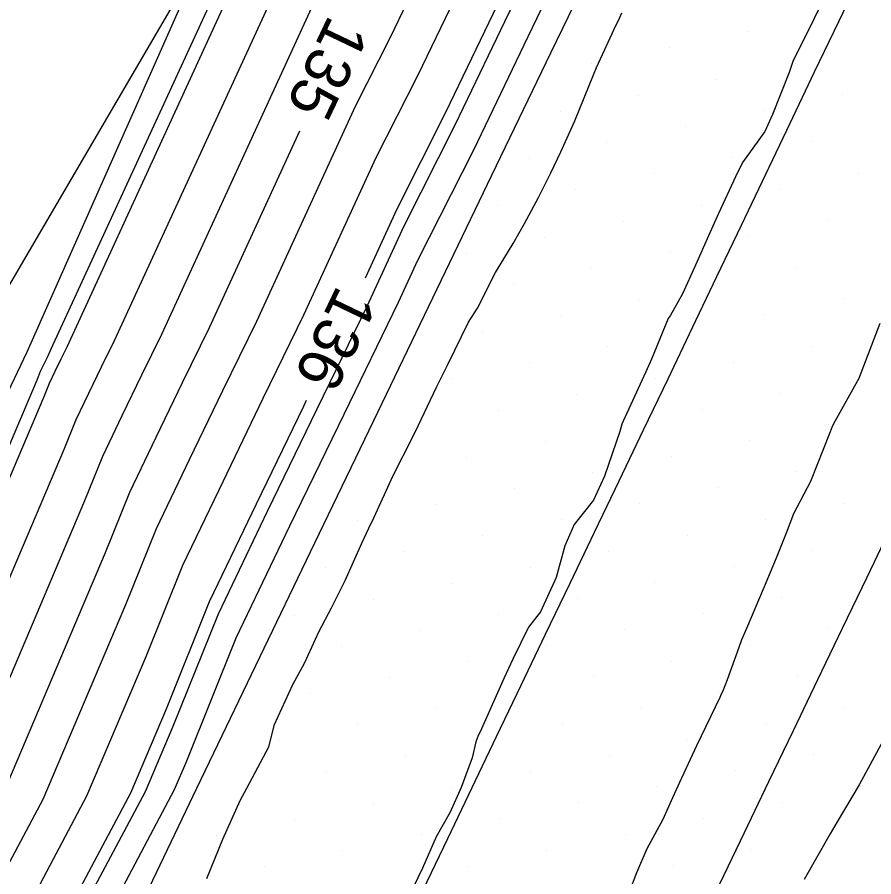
# Model space of a CAD drawing. Extents: x 2354170 to 2357230, y 866100 to 868290.
# Drawn here: x 2355499.76 to 2355537.57, y 866878.75 to 866916.67 of the extents above; entities that cross this region are included whole.
import ezdxf

# ---------------------------------------------------------------- set-up
doc = ezdxf.new("R2010")
doc.units = 0
for name, color, linetype in [('Default', 7, 'Continuous'), ('DTM Contours Major', 7, 'Continuous'), ('DTM Contours Major Text', 7, 'Continuous'), ('DTM Contours Minor', 7, 'Continuous'), ('Exist DTM Breakline', 7, 'Continuous'), ('Exist DTM Scan Elevation Point', 7, 'Continuous'), ('Exist Roads EOP', 7, 'Continuous'), ('PH Exist DTM Breakline', 7, 'Continuous')]:
    doc.layers.add(name, color=color, linetype=linetype)

msp = doc.modelspace()

# ---------------------------------------------------------------- linework, layer by layer
at = {"layer": 'Default'}
for points in [[(2355558.803, 866995.11), (2355558.761, 866995.021), (2355556.607, 866990.581), (2355554.379, 866986.212), (2355554.067, 866985.488), (2355551.946, 866981.058), (2355549.825, 866976.596), (2355547.395, 866971.941), (2355545.214, 866967.549), (2355543.089, 866963.178), (2355540.94, 866958.823), (2355539.327, 866955.367), (2355537.242, 866950.965), (2355535.463, 866947.426), (2355533.361, 866943.06), (2355531.292, 866938.668), (2355529.195, 866934.265), (2355527.016, 866929.898), (2355524.958, 866925.561), (2355522.88, 866921.202), (2355520.775, 866916.836), (2355518.673, 866912.461), (2355516.518, 866908.205), (2355515.119, 866905.165)], [(2355498.971, 866904.094), (2355508.043, 866919.606), (2355510.091, 866924.056), (2355510.103, 866924.08), (2355510.114, 866924.104), (2355510.126, 866924.128), (2355510.138, 866924.152), (2355510.149, 866924.176), (2355521.196, 866946.322), (2355521.315, 866946.57), (2355521.431, 866946.818), (2355521.55, 866947.065), (2355530.372, 866964.614)], [(2355490.118, 866875.788), (2355491.478, 866878.23), (2355491.885, 866879.062), (2355492.301, 866879.892), (2355492.705, 866880.739), (2355493.155, 866881.587), (2355500.951, 866899.941), (2355501.187, 866900.527), (2355501.444, 866901.062), (2355501.702, 866901.595), (2355501.962, 866902.129), (2355511.009, 866921.792), (2355511.327, 866922.42), (2355511.637, 866923.066), (2355511.948, 866923.71), (2355512.255, 866924.353), (2355512.559, 866924.993), (2355522.339, 866944.599), (2355522.74, 866945.441), (2355523.136, 866946.281), (2355523.538, 866947.116), (2355531.354, 866962.664)], [(2355495.089, 866881.731), (2355501.848, 866897.644), (2355502.363, 866898.92), (2355502.921, 866900.084), (2355503.484, 866901.245), (2355504.051, 866902.41), (2355511.927, 866919.527), (2355512.551, 866920.76), (2355513.16, 866922.027), (2355513.77, 866923.292), (2355514.372, 866924.555), (2355514.968, 866925.811), (2355523.481, 866942.877), (2355524.165, 866944.313), (2355524.84, 866945.744), (2355525.525, 866947.168), (2355532.335, 866960.715)], [(2355497.023, 866881.874), (2355502.745, 866895.346), (2355503.539, 866897.312), (2355504.399, 866899.106), (2355505.266, 866900.896), (2355506.14, 866902.69), (2355512.845, 866917.263), (2355513.776, 866919.1), (2355514.683, 866920.989), (2355515.592, 866922.874), (2355516.489, 866924.756), (2355517.378, 866926.628), (2355524.624, 866941.154), (2355525.591, 866943.184), (2355526.544, 866945.207), (2355527.513, 866947.219), (2355533.317, 866958.765)], [(2355535.279, 866954.865), (2355531.488, 866947.323), (2355529.953, 866944.134), (2355528.441, 866940.926), (2355526.909, 866937.71), (2355522.197, 866928.263), (2355520.724, 866925.159), (2355519.236, 866922.038), (2355517.729, 866918.913), (2355516.224, 866915.78), (2355514.681, 866912.734), (2355510.318, 866903.25), (2355508.83, 866900.197), (2355507.355, 866897.149), (2355505.89, 866894.097), (2355504.539, 866890.75), (2355500.892, 866882.162), (2355499.173, 866878.923)], [(2355540.584, 866953.999), (2355538.223, 866949.015), (2355537.45, 866947.477), (2355535.066, 866942.523), (2355532.717, 866937.54), (2355530.337, 866932.542), (2355529.426, 866930.716), (2355527.075, 866925.763), (2355524.702, 866920.784), (2355522.297, 866915.798), (2355519.897, 866910.801), (2355517.436, 866905.94), (2355516.584, 866904.09), (2355514.176, 866899.148), (2355511.788, 866894.215), (2355509.418, 866889.274), (2355507.231, 866883.857), (2355506.694, 866882.594), (2355504.024, 866877.561), (2355501.628, 866872.538), (2355499.159, 866867.61)], [(2355536.261, 866952.915), (2355533.475, 866947.374), (2355531.657, 866943.597), (2355529.866, 866939.797), (2355528.052, 866935.987), (2355524.607, 866929.081), (2355522.841, 866925.36), (2355521.058, 866921.62), (2355519.252, 866917.874), (2355517.449, 866914.12), (2355515.6, 866910.469), (2355512.407, 866903.53), (2355510.612, 866899.847), (2355508.833, 866896.171), (2355507.066, 866892.49), (2355505.436, 866888.452), (2355502.826, 866882.306), (2355500.79, 866878.469), (2355498.963, 866874.639)], [(2355508.137, 866878.681), (2355508.833, 866880.409), (2355509.601, 866882.118), (2355509.895, 866882.661), (2355510.877, 866884.482), (2355511.113, 866885.467), (2355511.928, 866887.237), (2355512.443, 866888.185), (2355513.088, 866889.584), (2355513.633, 866890.625), (2355514.237, 866891.822), (2355514.975, 866893.469), (2355515.278, 866894.131), (2355515.518, 866894.617), (2355516.341, 866896.425), (2355517.241, 866898.196), (2355517.466, 866898.643), (2355518.28, 866900.381), (2355518.768, 866901.352), (2355519.683, 866903.218), (2355520.079, 866903.84), (2355520.882, 866905.411), (2355521.654, 866906.691), (2355522.149, 866907.57), (2355522.77, 866908.722), (2355523.312, 866909.799), (2355523.752, 866910.726), (2355524.375, 866912.093), (2355525.201, 866914.125), (2355525.336, 866914.455), (2355526.118, 866916.144), (2355526.345, 866916.625), (2355526.458, 866916.861)], [(2355535.117, 866916.976), (2355534.943, 866916.614), (2355534.003, 866914.716), (2355533.842, 866914.227), (2355533.109, 866912.377), (2355532.76, 866911.632), (2355531.772, 866910.264), (2355531.463, 866909.629), (2355530.717, 866908.009), (2355530.27, 866907.023), (2355529.697, 866905.731), (2355529.134, 866904.473), (2355528.578, 866903.502), (2355528.492, 866903.374), (2355527.755, 866901.582), (2355527.512, 866901.025), (2355526.507, 866898.852), (2355526.455, 866898.727), (2355526.37, 866898.402), (2355525.685, 866896.419), (2355525.204, 866895.362), (2355524.343, 866894.294), (2355523.942, 866893.354), (2355523.558, 866891.952), (2355522.861, 866890.437), (2355522.338, 866889.772), (2355521.644, 866888.357), (2355521.264, 866887.528), (2355521.133, 866887.259), (2355520.251, 866885.282), (2355520.1, 866884.945), (2355520.014, 866884.708), (2355519.843, 866884.005), (2355519.354, 866882.692), (2355518.873, 866881.601), (2355518.259, 866880.511), (2355517.648, 866879.138), (2355517.24, 866878.285)], [(2355512.223, 866911.651), (2355508.229, 866902.97), (2355507.048, 866900.546), (2355505.877, 866898.127), (2355504.715, 866895.705), (2355503.642, 866893.048), (2355498.957, 866882.018), (2355497.556, 866879.377), (2355496.298, 866876.74), (2355495.002, 866874.154), (2355493.736, 866871.565), (2355487.376, 866860.142), (2355486.159, 866857.624), (2355484.952, 866855.106), (2355483.706, 866852.643), (2355482.532, 866850.096), (2355475.417, 866835.674), (2355474.096, 866833.153), (2355472.87, 866830.686), (2355471.697, 866828.22), (2355471.244, 866827.301), (2355470.034, 866824.87), (2355468.951, 866822.238), (2355468.711, 866821.675)], [(2355512.521, 866899.757), (2355512.394, 866899.498), (2355510.31, 866895.193), (2355508.242, 866890.882), (2355506.334, 866886.154), (2355504.76, 866882.45), (2355502.407, 866878.015), (2355500.295, 866873.588), (2355498.12, 866869.246), (2355495.994, 866864.9), (2355493.659, 866860.707), (2355491.559, 866856.361), (2355489.477, 866852.016), (2355487.326, 866847.766), (2355485.301, 866843.369), (2355482.655, 866838.007), (2355480.374, 866833.655), (2355478.259, 866829.398), (2355476.236, 866825.142), (2355476.057, 866824.781), (2355473.969, 866820.586), (2355472.101, 866816.044), (2355469.804, 866810.664), (2355469.317, 866809.625)]]:
    msp.add_lwpolyline(points, dxfattribs=at)
at = {"layer": 'DTM Contours Major'}
msp.add_lwpolyline([(2355512.223, 866911.651), (2355508.229, 866902.97), (2355507.048, 866900.546), (2355505.877, 866898.127), (2355504.715, 866895.705), (2355503.642, 866893.048), (2355498.957, 866882.018), (2355497.556, 866879.377), (2355496.298, 866876.74), (2355495.002, 866874.154), (2355493.736, 866871.565), (2355487.376, 866860.142), (2355486.159, 866857.624), (2355484.952, 866855.106), (2355483.706, 866852.643), (2355482.532, 866850.096), (2355475.417, 866835.674), (2355474.096, 866833.153), (2355472.87, 866830.686), (2355471.697, 866828.22), (2355471.244, 866827.301), (2355470.034, 866824.87), (2355468.951, 866822.238), (2355468.711, 866821.675)], dxfattribs=at)
at = {"layer": 'DTM Contours Minor'}
for points in [[(2355486.238, 866870.01), (2355491.227, 866878.971), (2355491.538, 866879.607), (2355491.857, 866880.242), (2355492.166, 866880.89), (2355492.51, 866881.539), (2355500.652, 866900.707), (2355500.795, 866901.063), (2355500.951, 866901.388), (2355501.108, 866901.712), (2355501.266, 866902.036), (2355510.703, 866922.547), (2355510.919, 866922.973), (2355511.13, 866923.412), (2355511.341, 866923.849), (2355511.549, 866924.286), (2355511.755, 866924.721), (2355521.958, 866945.173), (2355522.265, 866945.818), (2355522.568, 866946.46), (2355522.875, 866947.099), (2355531.027, 866963.314)], [(2355537.569, 866950.315), (2355536.125, 866947.443), (2355533.929, 866942.881), (2355531.767, 866938.292), (2355529.575, 866933.691), (2355527.82, 866930.171), (2355525.664, 866925.628), (2355523.487, 866921.062), (2355521.282, 866916.49), (2355519.081, 866911.907), (2355516.824, 866907.45), (2355515.192, 866903.903), (2355512.988, 866899.381), (2355510.803, 866894.867), (2355508.634, 866890.346), (2355506.633, 866885.388), (2355505.405, 866882.498), (2355502.946, 866877.864), (2355500.74, 866873.238), (2355498.466, 866868.7)], [(2355526.61, 866877.641), (2355527.113, 866878.938), (2355527.566, 866880.005), (2355528.278, 866881.302), (2355528.707, 866882.248), (2355529.009, 866882.932), (2355529.758, 866884.55), (2355530.79, 866886.679), (2355530.857, 866886.821), (2355530.916, 866886.929), (2355531.116, 866887.452), (2355531.63, 866888.878), (2355531.749, 866889.229), (2355531.975, 866889.723), (2355532.756, 866891.56), (2355533.278, 866892.822), (2355533.72, 866893.92), (2355534.044, 866894.782), (2355534.797, 866896.205), (2355535.634, 866898.328), (2355535.734, 866898.583), (2355535.806, 866898.749), (2355536.941, 866900.782), (2355536.947, 866900.796), (2355537.858, 866903.173)], [(2355537.992, 866884.762), (2355536.925, 866882.807), (2355535.963, 866881.186), (2355535.652, 866880.651), (2355534.494, 866878.637)]]:
    msp.add_lwpolyline(points, dxfattribs=at)
at = {"layer": 'Exist DTM Breakline'}
for points in [[(2355517.684, 866878.183), (2355518.764, 866880.437), (2355519.845, 866882.692), (2355520.925, 866884.946), (2355522.005, 866887.201), (2355523.086, 866889.455), (2355524.167, 866891.709), (2355525.248, 866893.963), (2355526.329, 866896.218), (2355527.41, 866898.472), (2355528.491, 866900.726), (2355529.571, 866902.981), (2355530.652, 866905.235), (2355531.73, 866907.491), (2355532.808, 866909.746), (2355533.885, 866912.002), (2355534.963, 866914.258), (2355536.043, 866916.513), (2355537.124, 866918.767)], [(2355519.91, 866855.935), (2355520.992, 866858.188), (2355522.075, 866860.442), (2355523.157, 866862.695), (2355524.243, 866864.947), (2355525.332, 866867.198), (2355526.42, 866869.448), (2355527.508, 866871.699), (2355528.597, 866873.95), (2355529.685, 866876.2), (2355530.774, 866878.451), (2355531.86, 866880.703), (2355532.943, 866882.956), (2355534.026, 866885.209), (2355535.109, 866887.462), (2355536.192, 866889.715), (2355537.275, 866891.969), (2355538.358, 866894.222)]]:
    msp.add_lwpolyline(points, dxfattribs=at)
at = {"layer": 'Exist DTM Scan Elevation Point'}
for p, q in [((2355532.031, 866916.021), (2355532.031, 866916.021)), ((2355528.567, 866915.315), (2355528.567, 866915.315)), ((2355525.102, 866914.609), (2355525.102, 866914.609)), ((2355534.116, 866914.641), (2355534.116, 866914.641)), ((2355530.652, 866913.936), (2355530.652, 866913.936)), ((2355527.187, 866913.23), (2355527.187, 866913.23)), ((2355536.201, 866913.262), (2355536.201, 866913.262)), ((2355523.723, 866912.524), (2355523.723, 866912.524)), ((2355532.737, 866912.556), (2355532.737, 866912.556)), ((2355529.272, 866911.851), (2355529.272, 866911.851)), ((2355534.822, 866911.177), (2355534.822, 866911.177)), ((2355525.808, 866911.145), (2355525.808, 866911.145)), ((2355522.343, 866910.439), (2355522.343, 866910.439)), ((2355531.357, 866910.471), (2355531.357, 866910.471)), ((2355527.893, 866909.766), (2355527.893, 866909.766)), ((2355536.907, 866909.797), (2355536.907, 866909.797)), ((2355524.428, 866909.06), (2355524.428, 866909.06)), ((2355533.442, 866909.092), (2355533.442, 866909.092)), ((2355520.964, 866908.354), (2355520.964, 866908.354)), ((2355529.978, 866908.386), (2355529.978, 866908.386)), ((2355526.513, 866907.681), (2355526.513, 866907.681)), ((2355535.527, 866907.712), (2355535.527, 866907.712)), ((2355532.063, 866907.007), (2355532.063, 866907.007)), ((2355523.049, 866906.975), (2355523.049, 866906.975)), ((2355519.585, 866906.269), (2355519.585, 866906.269)), ((2355528.598, 866906.301), (2355528.598, 866906.301)), ((2355525.134, 866905.596), (2355525.134, 866905.596)), ((2355534.148, 866905.627), (2355534.148, 866905.627)), ((2355521.67, 866904.89), (2355521.67, 866904.89)), ((2355530.683, 866904.922), (2355530.683, 866904.922)), ((2355527.219, 866904.216), (2355527.219, 866904.216)), ((2355536.233, 866904.248), (2355536.233, 866904.248)), ((2355523.755, 866903.511), (2355523.755, 866903.511)), ((2355532.768, 866903.542), (2355532.768, 866903.542)), ((2355529.304, 866902.837), (2355529.304, 866902.837)), ((2355520.29, 866902.805), (2355520.29, 866902.805)), ((2355525.84, 866902.131), (2355525.84, 866902.131)), ((2355534.853, 866902.163), (2355534.853, 866902.163)), ((2355522.375, 866901.426), (2355522.375, 866901.426)), ((2355531.389, 866901.457), (2355531.389, 866901.457)), ((2355518.911, 866900.72), (2355518.911, 866900.72)), ((2355527.924, 866900.752), (2355527.924, 866900.752)), ((2355536.938, 866900.783), (2355536.938, 866900.783)), ((2355524.46, 866900.046), (2355524.46, 866900.046)), ((2355533.474, 866900.078), (2355533.474, 866900.078)), ((2355520.996, 866899.341), (2355520.996, 866899.341)), ((2355530.009, 866899.372), (2355530.009, 866899.372)), ((2355526.545, 866898.667), (2355526.545, 866898.667)), ((2355535.559, 866898.698), (2355535.559, 866898.698)), ((2355517.531, 866898.635), (2355517.531, 866898.635)), ((2355523.081, 866897.961), (2355523.081, 866897.961)), ((2355532.094, 866897.993), (2355532.094, 866897.993)), ((2355519.616, 866897.256), (2355519.616, 866897.256)), ((2355528.63, 866897.287), (2355528.63, 866897.287)), ((2355516.152, 866896.55), (2355516.152, 866896.55)), ((2355525.166, 866896.582), (2355525.166, 866896.582)), ((2355534.179, 866896.613), (2355534.179, 866896.613)), ((2355521.701, 866895.876), (2355521.701, 866895.876)), ((2355530.715, 866895.908), (2355530.715, 866895.908)), ((2355518.237, 866895.171), (2355518.237, 866895.171)), ((2355527.251, 866895.202), (2355527.251, 866895.202)), ((2355536.264, 866895.234), (2355536.264, 866895.234)), ((2355523.786, 866894.497), (2355523.786, 866894.497)), ((2355532.8, 866894.528), (2355532.8, 866894.528)), ((2355514.772, 866894.465), (2355514.772, 866894.465)), ((2355520.322, 866893.791), (2355520.322, 866893.791)), ((2355529.336, 866893.823), (2355529.336, 866893.823)), ((2355516.857, 866893.086), (2355516.857, 866893.086)), ((2355525.871, 866893.117), (2355525.871, 866893.117)), ((2355534.885, 866893.149), (2355534.885, 866893.149)), ((2355513.393, 866892.38), (2355513.393, 866892.38)), ((2355522.407, 866892.412), (2355522.407, 866892.412)), ((2355531.421, 866892.443), (2355531.421, 866892.443)), ((2355518.942, 866891.706), (2355518.942, 866891.706)), ((2355527.956, 866891.738), (2355527.956, 866891.738)), ((2355536.97, 866891.77), (2355536.97, 866891.77)), ((2355515.478, 866891.001), (2355515.478, 866891.001)), ((2355524.492, 866891.032), (2355524.492, 866891.032)), ((2355533.506, 866891.064), (2355533.506, 866891.064)), ((2355521.027, 866890.327), (2355521.027, 866890.327)), ((2355530.041, 866890.358), (2355530.041, 866890.358)), ((2355512.014, 866890.295), (2355512.014, 866890.295)), ((2355517.563, 866889.621), (2355517.563, 866889.621)), ((2355526.577, 866889.653), (2355526.577, 866889.653)), ((2355535.591, 866889.685), (2355535.591, 866889.685)), ((2355514.098, 866888.916), (2355514.098, 866888.916)), ((2355523.112, 866888.947), (2355523.112, 866888.947)), ((2355532.126, 866888.979), (2355532.126, 866888.979)), ((2355519.648, 866888.242), (2355519.648, 866888.242)), ((2355528.662, 866888.273), (2355528.662, 866888.273)), ((2355516.183, 866887.536), (2355516.183, 866887.536)), ((2355525.197, 866887.568), (2355525.197, 866887.568)), ((2355534.211, 866887.6), (2355534.211, 866887.6)), ((2355512.719, 866886.831), (2355512.719, 866886.831)), ((2355521.733, 866886.862), (2355521.733, 866886.862)), ((2355530.747, 866886.894), (2355530.747, 866886.894)), ((2355518.268, 866886.157), (2355518.268, 866886.157)), ((2355527.282, 866886.189), (2355527.282, 866886.189)), ((2355536.296, 866886.22), (2355536.296, 866886.22)), ((2355514.804, 866885.451), (2355514.804, 866885.451)), ((2355523.818, 866885.483), (2355523.818, 866885.483)), ((2355532.832, 866885.515), (2355532.832, 866885.515)), ((2355511.34, 866884.746), (2355511.34, 866884.746)), ((2355520.353, 866884.777), (2355520.353, 866884.777)), ((2355529.367, 866884.809), (2355529.367, 866884.809)), ((2355516.889, 866884.072), (2355516.889, 866884.072)), ((2355525.903, 866884.104), (2355525.903, 866884.104)), ((2355534.917, 866884.135), (2355534.917, 866884.135)), ((2355513.425, 866883.366), (2355513.425, 866883.366)), ((2355522.438, 866883.398), (2355522.438, 866883.398)), ((2355531.452, 866883.43), (2355531.452, 866883.43)), ((2355537.002, 866882.756), (2355537.002, 866882.756)), ((2355509.96, 866882.661), (2355509.96, 866882.661)), ((2355518.974, 866882.692), (2355518.974, 866882.692)), ((2355527.988, 866882.724), (2355527.988, 866882.724)), ((2355515.51, 866881.987), (2355515.51, 866881.987)), ((2355524.523, 866882.019), (2355524.523, 866882.019)), ((2355533.537, 866882.05), (2355533.537, 866882.05)), ((2355512.045, 866881.281), (2355512.045, 866881.281)), ((2355521.059, 866881.313), (2355521.059, 866881.313)), ((2355530.073, 866881.345), (2355530.073, 866881.345)), ((2355508.581, 866880.576), (2355508.581, 866880.576)), ((2355517.595, 866880.607), (2355517.595, 866880.607)), ((2355526.608, 866880.639), (2355526.608, 866880.639)), ((2355535.622, 866880.671), (2355535.622, 866880.671)), ((2355514.13, 866879.902), (2355514.13, 866879.902)), ((2355523.144, 866879.934), (2355523.144, 866879.934)), ((2355532.158, 866879.965), (2355532.158, 866879.965)), ((2355510.666, 866879.196), (2355510.666, 866879.196)), ((2355519.68, 866879.228), (2355519.68, 866879.228)), ((2355528.693, 866879.26), (2355528.693, 866879.26))]:
    msp.add_line(p, q, dxfattribs=at)
at = {"layer": 'Exist Roads EOP'}
msp.add_lwpolyline([(2355497.303, 866861.034), (2355499.9, 866866.444), (2355502.497, 866871.852), (2355505.096, 866877.26), (2355507.695, 866882.668), (2355510.294, 866888.076), (2355512.895, 866893.483), (2355515.498, 866898.889), (2355518.103, 866904.293), (2355520.711, 866909.697), (2355523.321, 866915.1), (2355525.933, 866920.501), (2355528.546, 866925.902), (2355531.159, 866931.304), (2355533.77, 866936.706), (2355536.377, 866942.11), (2355538.978, 866947.517), (2355541.566, 866952.93)], dxfattribs=at)
at = {"layer": 'PH Exist DTM Breakline'}
msp.add_lwpolyline([(2355623.276, 867155.352), (2355615.583, 867138.247), (2355608.493, 867123.325), (2355597.576, 867101.035), (2355584.194, 867076.317), (2355571.679, 867051.841), (2355556.972, 867022.361), (2355542.395, 866991.347), (2355529.822, 866965.709), (2355520.718, 866947.043), (2355510.055, 866924.144), (2355500.189, 866901.892), (2355490.411, 866881.383), (2355478.718, 866859.364), (2355464.612, 866830.773), (2355451.411, 866802.435), (2355436.873, 866776.843), (2355421.458, 866750.816), (2355406.881, 866726.275), (2355400.072, 866711.56)], dxfattribs=at)

# ---------------------------------------------------------------- texts
at = {"layer": 'Default'}
for s, rotation, p in [('135', 244.4624, (2355513.542, 866916.832)), ('136', 244.337, (2355513.905, 866904.91))]:
    msp.add_text(s, height=2, rotation=rotation, dxfattribs=at).set_placement(p)
at = {"layer": 'DTM Contours Major Text'}
msp.add_text('135', height=2, rotation=244.4624, dxfattribs=at).set_placement((2355513.542, 866916.832))

doc.saveas('drawing.dxf')
